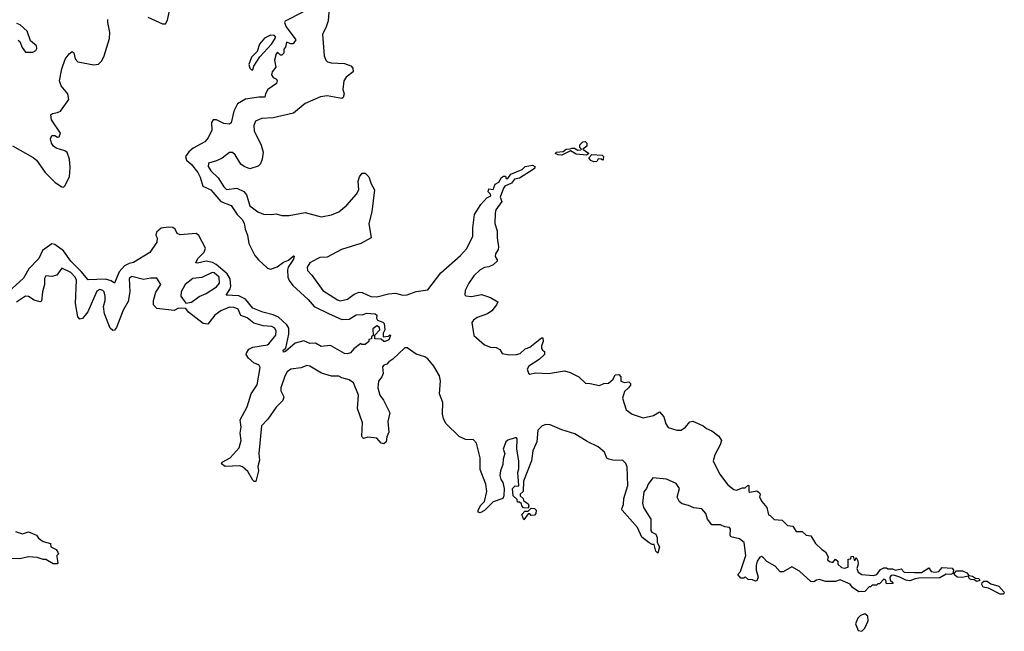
# Model space of a CAD drawing. Extents: x 2494106 to 2685573, y 758056 to 915185.
# Tile 361 of 507: x 2631015 to 2637772, y 818544 to 822744. Entities that reach past the tile are written whole.
import ezdxf

# ---------------------------------------------------------------- set-up
doc = ezdxf.new("R2010")
doc.units = 0

msp = doc.modelspace()

# ---------------------------------------------------------------- linework, layer by layer
at = {"layer": '0CON05XD'}
for points in [[(2632958, 822795), (2632836.1, 822733.9), (2632833.3, 822725), (2632843.8, 822695), (2632910, 822605), (2632891.7, 822578.3), (2632875, 822577.5), (2632845, 822590), (2632840, 822555), (2632828.3, 822541.7), (2632827, 822513), (2632815, 822500), (2632805, 822500), (2632785, 822520), (2632775, 822510), (2632763.3, 822465), (2632772.5, 822417.5), (2632746.7, 822385), (2632743.3, 822365), (2632755, 822347.5), (2632777.5, 822335), (2632782.5, 822325), (2632777.5, 822305), (2632718.8, 822265), (2632701.2, 822235), (2632698.3, 822211.7), (2632655, 822211.1), (2632565, 822197.5), (2632509.2, 822165), (2632484.6, 822115.4), (2632466, 822035), (2632455, 822026.2), (2632415, 822032), (2632365.6, 822055.6), (2632343.3, 822055), (2632332.2, 822037.8), (2632333.3, 821985), (2632308, 821932), (2632285, 821904.3), (2632205, 821861.1), (2632175, 821835.4), (2632152.9, 821805), (2632159.5, 821779.5), (2632195, 821749.1), (2632237.1, 821695), (2632253.5, 821663.5), (2632271.3, 821601.3), (2632325.9, 821575.9), (2632395, 821495.4), (2632467, 821467), (2632506.7, 821406.7), (2632541.4, 821371.4), (2632555.5, 821345.5), (2632561.9, 821305), (2632579.4, 821265), (2632588, 821208), (2632628.1, 821125), (2632654.1, 821094.1), (2632715, 821037.1), (2632735, 821030.6), (2632782.2, 821047.8), (2632825, 821078.5), (2632858.6, 821091.4), (2632895, 821122.5), (2632899.3, 821119.3), (2632895, 821100), (2632858, 821045), (2632852, 821025), (2632855.6, 820975), (2632863.4, 820953.4), (2632889.4, 820919.4), (2632995, 820822), (2633035, 820773.8), (2633135, 820727.1), (2633225.8, 820685.8), (2633275, 820687.5), (2633325, 820716), (2633371.7, 820718.3), (2633395, 820728.8), (2633455, 820723.3), (2633466.7, 820715), (2633462.5, 820695), (2633470.7, 820680.7), (2633507, 820667), (2633517, 820657), (2633520, 820615), (2633508.3, 820591.7), (2633510, 820565), (2633545, 820570), (2633555, 820580), (2633560, 820575), (2633547.5, 820545), (2633523.3, 820533.3), (2633513, 820533), (2633495, 820550), (2633451.7, 820551.7), (2633451.7, 820578.3), (2633487.5, 820615), (2633485, 820630), (2633465, 820642.5), (2633438.3, 820621.7), (2633440, 820575), (2633430, 820565), (2633428.3, 820551.7), (2633411.7, 820548.3), (2633410, 820535), (2633385, 820512.5), (2633363, 820513), (2633355, 820520), (2633307.1, 820482.9), (2633285, 820456.2), (2633265, 820448.8), (2633245, 820451.2), (2633147, 820507), (2633085, 820498.8), (2633045, 820522), (2633005, 820520.8), (2632965, 820538.8), (2632905, 820522), (2632840, 820465), (2632825, 820460), (2632823.8, 820475), (2632842.5, 820487.5), (2632861.9, 820585), (2632861.4, 820625), (2632847.4, 820647.4), (2632791.5, 820701.5), (2632753.9, 820716.1), (2632682.5, 820735), (2632615, 820764), (2632563.8, 820823.8), (2632518.5, 820848.5), (2632432, 820852), (2632459.1, 820895), (2632464.6, 820915), (2632460, 820965), (2632439.7, 820999.7), (2632363.7, 821063.7), (2632337.1, 821077.1), (2632295, 821084.7), (2632235, 821071.9), (2632224, 821075), (2632236.7, 821105), (2632281.5, 821148.5), (2632290.7, 821175), (2632245, 821261.4), (2632225, 821276.5), (2632115, 821265.7), (2632096.2, 821275), (2632082.5, 821305), (2632065, 821316.5), (2632035, 821319.4), (2631985, 821311.1), (2631954.2, 821285), (2631950, 821265), (2631958, 821245), (2631956, 821215), (2631908.8, 821145), (2631795, 821076.9), (2631765, 821070.4), (2631735, 821053.2), (2631698.3, 821011.7), (2631665.9, 820934.1), (2631641.5, 820951.5), (2631603.1, 820963.1), (2631485, 820958), (2631437.5, 821015), (2631366.8, 821085), (2631315, 821156.2), (2631255, 821200.8), (2631235, 821204.2), (2631170.4, 821159.6), (2631145.3, 821104.7), (2631076.6, 821033.4), (2631040.3, 820969.7), (2630885, 820826.4)], [(2631895, 822761.2), (2631995, 822715.5), (2632015, 822715.7), (2632028.9, 822741.1), (2632044.8, 822815.2)], [(2633135.8, 822795), (2633130.8, 822735), (2633117, 822687), (2633094, 822645), (2633104.4, 822494.4), (2633115, 822466.7), (2633127.5, 822455), (2633153, 822447), (2633245, 822442.5), (2633287, 822427), (2633301.7, 822411.7), (2633302.5, 822385), (2633255, 822348.8), (2633240, 822325), (2633233.3, 822265), (2633242.5, 822235), (2633235, 822210), (2633225, 822202.5), (2633125, 822221.2), (2633080, 822215), (2632975, 822168), (2632895, 822102.9), (2632755, 822069.2), (2632675, 822066.2), (2632634.2, 822045.8), (2632622.7, 822017.3), (2632625, 821980), (2632671.7, 821881.7), (2632686.2, 821835), (2632678.8, 821785), (2632666.7, 821755), (2632651.2, 821738.8), (2632595, 821720), (2632555, 821736), (2632531.7, 821751.7), (2632494.2, 821815), (2632475, 821832), (2632455, 821832), (2632405, 821794), (2632365, 821774), (2632311.4, 821758.6), (2632308, 821735), (2632325.8, 821705), (2632377.5, 821657.5), (2632415, 821596.7), (2632435, 821576.7), (2632505, 821586.2), (2632554.1, 821564.1), (2632571.7, 821541.7), (2632595, 821466.7), (2632650, 821425), (2632688.3, 821408.3), (2632743.9, 821406.1), (2632775, 821411.2), (2632815, 821400), (2632865, 821400), (2632975, 821420), (2633085, 821390), (2633155, 821404), (2633205, 821424), (2633259.7, 821470.3), (2633326.7, 821545), (2633343.3, 821575), (2633337.5, 821635), (2633347.5, 821665), (2633365, 821690), (2633385, 821690), (2633410, 821665), (2633426.1, 821616.1), (2633448.8, 821575), (2633431.2, 821425), (2633410, 821345), (2633427.5, 821245), (2633355, 821206.2), (2633223.4, 821166.6), (2633125, 821114), (2633075, 821110), (2633057.3, 821102.7), (2633005, 821073.3), (2632986.7, 821045), (2632991.2, 821021.2), (2633020.5, 820990.5), (2633096.2, 820885), (2633195, 820820), (2633215, 820814), (2633265, 820823.8), (2633310.3, 820859.7), (2633345, 820872.5), (2633365, 820871.2), (2633425, 820842.9), (2633465, 820840), (2633545, 820861.4), (2633595, 820865.7), (2633645, 820853.3), (2633675, 820854.4), (2633735, 820877.5), (2633815, 820888), (2633906, 821005), (2634041.2, 821125), (2634080.5, 821169.5), (2634123.8, 821255), (2634123.8, 821315), (2634136.2, 821405), (2634178.8, 821475), (2634220.5, 821519.5), (2634248, 821535), (2634246.2, 821546.2), (2634230.7, 821560.7), (2634235, 821582.5), (2634265, 821577.5), (2634278.8, 821615), (2634302.5, 821627.5), (2634320.7, 821659.3), (2634335, 821670), (2634348.3, 821668.3), (2634353.8, 821653.8), (2634365, 821653.8), (2634385, 821682.5), (2634462.5, 821715), (2634484.3, 821735.7), (2634535, 821745.8), (2634550, 821735), (2634549.2, 821725), (2634538, 821715), (2634445, 821655.8), (2634411.9, 821648.1), (2634389.4, 821620.6), (2634345, 821600), (2634335, 821587.5), (2634313.3, 821525), (2634323.3, 821495), (2634282.9, 821437.1), (2634278, 821415), (2634275.8, 821345), (2634292, 821295), (2634290.8, 821245), (2634300.8, 821185), (2634298.8, 821165), (2634280, 821135), (2634277, 821117), (2634292.5, 821095), (2634292.5, 821085), (2634265, 821060), (2634235, 821046), (2634205, 821042), (2634175, 821026), (2634131.4, 820985), (2634096.4, 820933.6), (2634071.9, 820885), (2634070, 820855), (2634077.5, 820847.5), (2634115, 820842.5), (2634185, 820855.8), (2634245.9, 820835.9), (2634297, 820807), (2634287.5, 820785), (2634255.6, 820744.4), (2634225, 820724), (2634155, 820698), (2634128.8, 820681.2), (2634118.8, 820665), (2634132.5, 820575), (2634205, 820510), (2634245, 820494), (2634285, 820493.8), (2634309.2, 820479.2), (2634325, 820452.5), (2634375, 820442.5), (2634425, 820443.8), (2634448.8, 820451.2), (2634485, 820483.3), (2634515.8, 820494.2), (2634595, 820560), (2634605, 820560), (2634607.5, 820535), (2634596.7, 820505), (2634597, 820487), (2634602.5, 820475), (2634617.5, 820465), (2634617.5, 820445), (2634580.7, 820409.3), (2634510, 820365), (2634498.8, 820345), (2634506.1, 820316.1), (2634515, 820310), (2634555, 820318.8), (2634645, 820314), (2634755, 820332), (2634791.7, 820321.7), (2634851.2, 820291.2), (2634898.3, 820248.3), (2634930, 820245), (2634995, 820231.2), (2635025, 820246.7), (2635055, 820247.5), (2635087.5, 820275), (2635102.5, 820305), (2635127, 820307), (2635141.7, 820291.7), (2635141.7, 820261.7), (2635165, 820252.5), (2635195, 820257.5), (2635206.4, 820246.4), (2635206.7, 820235), (2635192.5, 820215), (2635165, 820190), (2635152.5, 820145), (2635177.5, 820065), (2635217.5, 820035), (2635295, 820010), (2635363.9, 820026.1), (2635405, 820050), (2635435, 820017.5), (2635448.3, 819968.3), (2635465, 819943.3), (2635525, 819924.2), (2635555, 819924.2), (2635583.3, 819945), (2635615, 819983.3), (2635635, 819986.2), (2635705, 819956), (2635727.7, 819937.7), (2635765, 819921.2), (2635812.5, 819885), (2635832.5, 819855), (2635823.3, 819825), (2635786, 819755), (2635774.3, 819715), (2635816.7, 819625), (2635875, 819550), (2635915, 819517.5), (2635935, 819512.5), (2635975, 819530), (2635995, 819530), (2636015, 819547.5), (2636020, 819545), (2636020, 819505), (2636025, 819500), (2636063, 819507), (2636075, 819507.5), (2636092.5, 819495), (2636096.7, 819485), (2636092.5, 819465), (2636107.5, 819435), (2636142.5, 819395), (2636153.6, 819343.6), (2636165, 819340), (2636192.5, 819312.5), (2636247, 819307), (2636285, 819270), (2636320, 819265), (2636345, 819230), (2636385, 819230), (2636413.3, 819203.3), (2636445, 819200), (2636477, 819147), (2636520, 819105), (2636545, 819090), (2636562.5, 819055), (2636560, 819035), (2636573, 819023), (2636595, 819017.5), (2636615, 819040), (2636630, 819025), (2636630, 819005), (2636655, 818983.3), (2636675, 818976.7), (2636700, 818985), (2636700, 819040), (2636718.3, 819041.7), (2636721.7, 819058.3), (2636735, 819060), (2636741.7, 819031.7), (2636748.3, 819031.7), (2636755, 819050), (2636767, 819027), (2636770, 819005), (2636760, 818975), (2636769.3, 818949.3), (2636795, 818933.8), (2636875, 818927.5), (2636897.5, 818935), (2636921.7, 818968.3), (2636945, 818980), (2636965, 818980), (2636972.5, 818972.5), (2637005, 818973.8), (2637025, 818962.9), (2637065, 818973.8), (2637085, 818950), (2637155, 818947.1), (2637205, 818948.8), (2637255, 818980), (2637270, 818955), (2637295, 818950), (2637322.5, 818955), (2637347, 818983), (2637415, 818977.5), (2637423, 818963), (2637420, 818940), (2637405, 818933.3), (2637373.6, 818936.4), (2637329.4, 818910.6), (2637185, 818908), (2637160, 818905), (2637125, 818890), (2637096.1, 818896.1), (2637056.2, 818916.2), (2637015, 818928.8), (2636995, 818926.2), (2636987.5, 818915), (2636990, 818895), (2637008.3, 818878.3), (2637008.3, 818871.7), (2636965, 818870), (2636960, 818895), (2636945, 818902.5), (2636915, 818870), (2636905, 818870), (2636895, 818860), (2636865, 818860), (2636855, 818850), (2636845, 818850), (2636815, 818817.5), (2636775, 818814), (2636730, 818845), (2636715, 818867.5), (2636645, 818896.7), (2636613.6, 818886.4), (2636546.4, 818886.4), (2636505, 818900), (2636483.8, 818896.2), (2636465, 818883.3), (2636445, 818886.7), (2636367.3, 818957.3), (2636315, 818987.5), (2636255, 818952.5), (2636235, 818952.5), (2636200.5, 818990.5), (2636142.5, 819022.5), (2636119.5, 819049.5), (2636105, 819056.7), (2636095, 819052.5), (2636076.7, 819025), (2636068.8, 818995), (2636070, 818965), (2636083.3, 818915), (2636075, 818890), (2636065, 818887.5), (2636045, 818897.5), (2636015, 818900), (2635995, 818917.5), (2635985, 818910), (2635965, 818910), (2635943.8, 818935), (2635962.5, 818955), (2635998, 819065), (2635986.2, 819155), (2635955, 819178.8), (2635895, 819192.5), (2635890, 819205), (2635893.8, 819245), (2635887.3, 819257.3), (2635855, 819262), (2635825.6, 819275.6), (2635765, 819276.2), (2635734.4, 819314.4), (2635725, 819353.3), (2635696.7, 819385), (2635641.2, 819391.2), (2635605, 819408.8), (2635560.5, 819420.5), (2635543.6, 819433.6), (2635527.5, 819465), (2635542.5, 819525), (2635519.3, 819559.3), (2635455, 819588.8), (2635361.2, 819598.8), (2635328, 819555), (2635317.5, 819525), (2635299.1, 819500.9), (2635290, 819425), (2635296.2, 819395), (2635345.8, 819315), (2635347.5, 819235), (2635353.3, 819225), (2635380, 819210), (2635389.2, 819189.2), (2635390, 819155), (2635406, 819125), (2635395, 819080), (2635380, 819095), (2635370, 819140), (2635355, 819140), (2635335, 819151.2), (2635285, 819190), (2635255, 819257.5), (2635150, 819375), (2635146.7, 819385), (2635158, 819415), (2635160.8, 819455), (2635189.4, 819545), (2635183, 819673), (2635175, 819696.7), (2635155, 819715.8), (2635085, 819719.4), (2635057.5, 819725), (2635045, 819733.8), (2635029.2, 819775), (2634985, 819811.1), (2634908.5, 819848.5), (2634825, 819899.1), (2634736.4, 819926.4), (2634655, 819961.4), (2634625, 819964.3), (2634600, 819955), (2634572, 819925), (2634564.2, 819845), (2634535.8, 819784.2), (2634527.5, 819715), (2634472.5, 819575), (2634470, 819505), (2634450, 819485), (2634450, 819475), (2634470, 819455), (2634471.7, 819441.7), (2634505, 819420), (2634510, 819405), (2634505, 819390), (2634471.7, 819391.7), (2634460, 819405), (2634458.3, 819418.3), (2634445, 819430), (2634431.7, 819431.7), (2634428.3, 819448.3), (2634402.5, 819475), (2634397.5, 819525), (2634415, 819542.5), (2634435, 819540), (2634440, 819545), (2634433.3, 819635), (2634440.7, 819659.3), (2634441.2, 819715), (2634426.2, 819795), (2634430, 819865), (2634425, 819872.5), (2634415, 819873.3), (2634365, 819857.1), (2634352, 819845), (2634333.8, 819795), (2634343.8, 819765), (2634332.5, 819725), (2634330.5, 819689.5)], [(2630965, 821878.4), (2631107.7, 821797.7), (2631129.3, 821779.3), (2631190, 821695), (2631257.8, 821625), (2631305, 821595.4), (2631315, 821593.9), (2631325, 821601.9), (2631356.2, 821663.8), (2631361.2, 821728.8), (2631357.1, 821785), (2631340.9, 821830.9), (2631325, 821844.3), (2631265, 821862.5), (2631246.7, 821875), (2631234, 821895), (2631226.7, 821925), (2631235, 821947.5), (2631255, 821947.5), (2631275, 821936.7), (2631285, 821940), (2631295.7, 821965), (2631233.8, 822055), (2631229.3, 822090.7), (2631240, 822100), (2631275, 822105.8), (2631295, 822115.8), (2631351.6, 822195), (2631346.3, 822235), (2631298.8, 822288.8), (2631288.5, 822325), (2631304.6, 822405.4), (2631327.9, 822472.1), (2631355, 822510), (2631376, 822526), (2631387.1, 822517.1), (2631394.5, 822474.5), (2631414, 822454), (2631524.1, 822434.1), (2631555, 822439.3), (2631577.9, 822462.1), (2631595.2, 822494.8), (2631631.8, 822615), (2631634.5, 822655), (2631619.2, 822725), (2631620, 822745)], [(2631005, 822602.5), (2631016.7, 822595), (2631032.3, 822552.3), (2631055, 822520), (2631105, 822520), (2631125, 822532.5), (2631132.5, 822545), (2631130, 822565), (2631088.8, 822598.8), (2631066.7, 822665), (2631017.3, 822707.3), (2630995, 822717.5)], [(2632615, 822400), (2632622.5, 822425), (2632661.9, 822488.1), (2632743.6, 822576.4), (2632767.5, 822615), (2632770, 822625), (2632762.5, 822635), (2632735, 822637.5), (2632695, 822616), (2632660.8, 822575), (2632644.2, 822525.8), (2632605, 822487.5), (2632587.5, 822435), (2632595, 822410), (2632605, 822400), (2632615, 822400)], [(2634905, 821812.5), (2634835, 821820), (2634795, 821843.3), (2634736.1, 821813.9), (2634710, 821815), (2634690, 821825), (2634700, 821835), (2634745, 821838.8), (2634764.4, 821855.6), (2634793.8, 821856.2), (2634805, 821862.5), (2634821.7, 821861.7), (2634845, 821847.5), (2634865, 821850), (2634870, 821855), (2634860, 821865), (2634860, 821885), (2634880, 821905), (2634895, 821907.5), (2634907.5, 821895), (2634907.5, 821875), (2634880, 821855), (2634918.3, 821828.3), (2634918.3, 821821.7), (2634905, 821812.5)], [(2634955, 821767.5), (2634935, 821777.5), (2634920, 821795), (2634942.5, 821817.5), (2635013.6, 821813.6), (2635022.5, 821805), (2635020, 821785), (2635015, 821780), (2635006.7, 821786.7), (2634985, 821787.5), (2634975, 821770), (2634955, 821767.5)], [(2634330.5, 819689.5), (2634314.2, 819645), (2634311.2, 819615), (2634316.1, 819586.1), (2634330, 819565), (2634340, 819525), (2634337.5, 819475), (2634330, 819455), (2634265, 819433.3), (2634205, 819373.8), (2634175, 819356.7), (2634161.2, 819361.2), (2634162, 819375), (2634180.3, 819409.7), (2634205.8, 819435), (2634222, 819505), (2634214.2, 819555), (2634175.6, 819655), (2634174.5, 819735), (2634150, 819835), (2634129.4, 819859.4), (2634075, 819860), (2634030.6, 819880.6), (2633940.2, 819970.2), (2633923.1, 820005), (2633916.9, 820035), (2633919.4, 820115), (2633895.6, 820175), (2633903.1, 820265), (2633895, 820298.8), (2633857.8, 820365), (2633815, 820415.5), (2633795, 820428.8), (2633736.4, 820446.4), (2633675, 820490.6), (2633659.1, 820490.9), (2633575, 820413.3), (2633547.5, 820395), (2633535, 820377.5), (2633515, 820372.5), (2633505, 820360), (2633508.8, 820315), (2633499.7, 820290.3), (2633478.3, 820261.7), (2633471.9, 820215), (2633485.8, 820165), (2633511.2, 820131.2), (2633556, 820045), (2633542.5, 819985), (2633547.7, 819912.3), (2633535, 819880), (2633530, 819845), (2633515, 819831.2), (2633495, 819836.7), (2633465, 819870), (2633405, 819877.5), (2633375, 819867.5), (2633367.5, 819875), (2633363.3, 819885), (2633367.5, 819975), (2633334.2, 820075), (2633340.8, 820165), (2633305, 820249.2), (2633275, 820270), (2633225, 820284.2), (2633205, 820296.2), (2633155, 820296), (2633085.8, 820315.8), (2633005, 820363.8), (2632985, 820368.8), (2632945.8, 820354.2), (2632875, 820344), (2632850.8, 820325), (2632834.4, 820295), (2632807.1, 820215), (2632807.1, 820195), (2632828, 820155), (2632821.2, 820128.8), (2632775, 820082), (2632718.3, 820001.7), (2632674.5, 819955.5), (2632657.1, 819765), (2632659.7, 819720.3), (2632650, 819675), (2632654, 819645), (2632635, 819572.5), (2632625, 819572.5), (2632615, 819582.5), (2632580.3, 819640.3), (2632545, 819672.5), (2632525, 819680), (2632425, 819676.2), (2632400, 819695), (2632404.2, 819705.8), (2632458.8, 819735), (2632522, 819805), (2632535.8, 819855), (2632527.5, 819905), (2632535.8, 819945), (2632527.1, 819995), (2632577.1, 820085), (2632604.2, 820174.2), (2632645, 820236.7), (2632665.8, 820355), (2632655, 820373.8), (2632625, 820386), (2632585, 820418.8), (2632570, 820445), (2632572, 820455), (2632588, 820482), (2632614.1, 820495.9), (2632715, 820512), (2632725, 820518.8), (2632771.7, 820578.3), (2632775.8, 820605), (2632765.8, 820625), (2632745, 820636.9), (2632685, 820641.4), (2632620.8, 820660.8), (2632575, 820695.6), (2632533.4, 820713.4), (2632513.8, 820755), (2632487.3, 820767.3), (2632455, 820770), (2632396, 820745), (2632355, 820715.8), (2632305, 820653.8), (2632275, 820658), (2632172.5, 820735), (2632155, 820760), (2632105, 820762.5), (2632075, 820747.5), (2631955, 820760), (2631932.5, 820785), (2631932.5, 820815), (2631948.3, 820871.7), (2631983.8, 820925), (2631955, 820970), (2631915, 820968.8), (2631865, 820958.8), (2631785, 820979.2), (2631765, 820966.7), (2631771.4, 820875), (2631760.3, 820809.7), (2631725, 820748.8), (2631679.7, 820630.3), (2631665, 820612.5), (2631655, 820610), (2631635.8, 820625.8), (2631597.1, 820725), (2631590.8, 820775), (2631600.6, 820815), (2631600.6, 820845), (2631594.3, 820874.3), (2631585, 820884), (2631565, 820890), (2631545, 820879.2), (2631483.2, 820736.8), (2631445, 820692.5), (2631427, 820687), (2631414.4, 820704.4), (2631398.2, 820795), (2631405.4, 820955), (2631395.6, 820975), (2631365, 821008.6), (2631305, 821038), (2631270.3, 820989.7), (2631235, 820980.8), (2631194.1, 820985.9), (2631184.2, 820965.8), (2631185.9, 820925.9), (2631172, 820875), (2631165, 820810), (2631153.6, 820806.4), (2631115, 820817.1), (2631075, 820842), (2631055, 820845.8), (2630992, 820805)], [(2632155, 820797.5), (2632195, 820803.3), (2632246.5, 820843.5), (2632295.5, 820864.5), (2632365, 820909.2), (2632385.6, 820935), (2632384.2, 820975), (2632350, 821005), (2632335, 821008.6), (2632265, 820974.3), (2632203.2, 820966.8), (2632151.2, 820925), (2632123.3, 820875), (2632120, 820845), (2632155, 820797.5)], [(2634475, 819310), (2634460, 819345), (2634481.7, 819368.3), (2634505, 819370), (2634525, 819390), (2634547, 819387), (2634560, 819375), (2634557, 819353), (2634548.3, 819341.7), (2634525, 819340), (2634515, 819350), (2634505, 819350), (2634475, 819310)], [(2630985, 819228.8), (2631035, 819213.3), (2631075, 819226.7), (2631130, 819205), (2631143.6, 819183.6), (2631175, 819160), (2631226.4, 819146.4), (2631227.5, 819125), (2631266.1, 819106.1), (2631277, 819087), (2631280, 819075), (2631270, 819065), (2631270, 819055), (2631277.5, 819015), (2631271.7, 819008.3), (2631245, 819007.5), (2631195, 819037.5), (2631175, 819037.5), (2631135, 819050), (2631075, 819056), (2631015, 819042), (2630866.1, 819043.9)], [(2637585, 818886.2), (2637565, 818897.5), (2637545, 818898.8), (2637534.3, 818904.3), (2637525, 818922.5), (2637483.9, 818913.9), (2637450, 818915), (2637430.7, 818930.7), (2637428.3, 818941.7), (2637445, 818960), (2637485, 818960), (2637515.9, 818945.9), (2637528.3, 818928.3), (2637555, 818923.3), (2637575, 818910), (2637597.7, 818907.7), (2637605, 818892.5), (2637585, 818886.2)], [(2637745, 818798), (2637665, 818840), (2637628, 818848), (2637619.2, 818865), (2637620.8, 818879.2), (2637632.3, 818887.7), (2637655, 818888.8), (2637680, 818870), (2637734.2, 818854.2), (2637770, 818815), (2637772.5, 818805), (2637765, 818800), (2637745, 818798)], [(2636795, 818544), (2636816.2, 818565), (2636837.5, 818615), (2636835, 818647.5), (2636815, 818663.3), (2636785, 818652.5), (2636766.7, 818635), (2636751.2, 818595), (2636770.5, 818550.5), (2636795, 818544)]]:
    msp.add_lwpolyline(points, dxfattribs=at)

doc.saveas('drawing.dxf')
